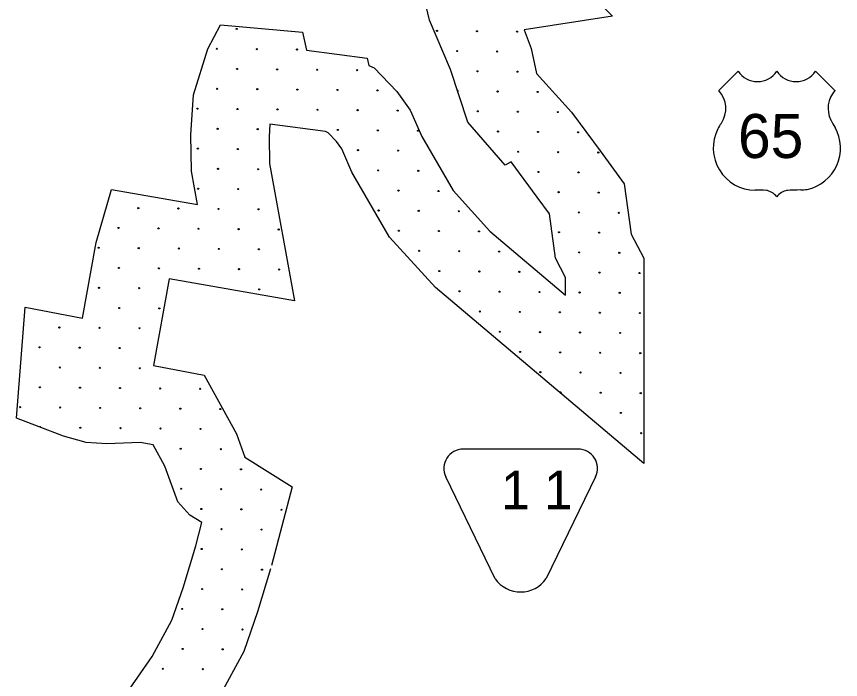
# Model space of a CAD drawing. Extents: x 1612280 to 1883141, y 560852 to 780851.
# Drawn here: x 1751889 to 1759801, y 726400 to 732768 of the extents above; entities that cross this region are included whole.
import ezdxf

# ---------------------------------------------------------------- set-up
doc = ezdxf.new("R2010")
doc.units = 0
for name, color, linetype in [('DESIGN - EROSION CONTROL - Devices', 7, 'Continuous'), ('DESIGN - ROW - Easement Linework and Patterning', 7, 'Continuous'), ('DESIGN - SCRATCH - User 1', 7, 'Continuous'), ('SURVEY - DRAINAGE - Bridge Deck with Text', 7, 'Continuous')]:
    doc.layers.add(name, color=color, linetype=linetype)

msp = doc.modelspace()

# ---------------------------------------------------------------- linework, layer by layer
at = {"layer": 'DESIGN - EROSION CONTROL - Devices'}
for centre in [(1754003.7, 732648.8), (1754003.7, 732648.8), (1755926.5, 732630.1), (1755926.5, 732630.1), (1756311, 732626.4), (1756311, 732626.4), (1756695.6, 732622.7), (1756695.6, 732622.7), (1753813.3, 732458.4), (1753813.3, 732458.4), (1754197.9, 732454.7), (1754197.9, 732454.7), (1754582.4, 732450.9), (1754582.4, 732450.9), (1756120.6, 732436), (1756120.6, 732436), (1756505.2, 732432.3), (1756505.2, 732432.3), (1754007.4, 732264.3), (1754007.4, 732264.3), (1754392, 732260.5), (1754392, 732260.5), (1754776.5, 732256.8), (1754776.5, 732256.8), (1755161.1, 732253.1), (1755161.1, 732253.1), (1756314.8, 732241.9), (1756314.8, 732241.9), (1756699.3, 732238.1), (1756699.3, 732238.1), (1753817, 732073.8), (1753817, 732073.8), (1754201.6, 732070.1), (1754201.6, 732070.1), (1754586.1, 732066.4), (1754586.1, 732066.4), (1754970.7, 732062.6), (1754970.7, 732062.6), (1755355.2, 732058.9), (1755355.2, 732058.9), (1756508.9, 732047.7), (1756508.9, 732047.7), (1756893.5, 732044), (1756893.5, 732044), (1753626.6, 731883.4), (1753626.6, 731883.4), (1754011.2, 731879.7), (1754011.2, 731879.7), (1754395.7, 731876), (1754395.7, 731876), (1754780.3, 731872.2), (1754780.3, 731872.2), (1755164.8, 731868.5), (1755164.8, 731868.5), (1755549.4, 731864.8), (1755549.4, 731864.8), (1756318.5, 731857.3), (1756318.5, 731857.3), (1756703, 731853.6), (1756703, 731853.6), (1757087.6, 731849.8), (1757087.6, 731849.8), (1753820.8, 731689.3), (1753820.8, 731689.3), (1754205.3, 731685.6), (1754205.3, 731685.6), (1754974.4, 731678.1), (1754974.4, 731678.1), (1755359, 731674.4), (1755359, 731674.4), (1755743.5, 731670.6), (1755743.5, 731670.6), (1756512.6, 731663.2), (1756512.6, 731663.2), (1756897.2, 731659.4), (1756897.2, 731659.4), (1757281.7, 731655.7), (1757281.7, 731655.7), (1753630.4, 731498.9), (1753630.4, 731498.9), (1754014.9, 731495.1), (1754014.9, 731495.1), (1755168.6, 731483.9), (1755168.6, 731483.9), (1755553.1, 731480.2), (1755553.1, 731480.2), (1756706.8, 731469), (1756706.8, 731469), (1757091.3, 731465.3), (1757091.3, 731465.3), (1757475.9, 731461.5), (1757475.9, 731461.5), (1753824.5, 731304.7), (1753824.5, 731304.7), (1754209.1, 731301), (1754209.1, 731301), (1755362.7, 731289.8), (1755362.7, 731289.8), (1755747.3, 731286.1), (1755747.3, 731286.1), (1756900.9, 731274.9), (1756900.9, 731274.9), (1757285.5, 731271.1), (1757285.5, 731271.1), (1753634.1, 731114.3), (1753634.1, 731114.3), (1754018.6, 731110.6), (1754018.6, 731110.6), (1755556.9, 731095.7), (1755556.9, 731095.7), (1755941.4, 731091.9), (1755941.4, 731091.9), (1757095.1, 731080.7), (1757095.1, 731080.7), (1757479.6, 731077), (1757479.6, 731077), (1753059.1, 730927.6), (1753059.1, 730927.6), (1753443.7, 730923.9), (1753443.7, 730923.9), (1753828.2, 730920.2), (1753828.2, 730920.2), (1754212.8, 730916.4), (1754212.8, 730916.4), (1755366.4, 730905.2), (1755366.4, 730905.2), (1755751, 730901.5), (1755751, 730901.5), (1756135.6, 730897.8), (1756135.6, 730897.8), (1757289.2, 730886.6), (1757289.2, 730886.6), (1757673.8, 730882.8), (1757673.8, 730882.8), (1752868.7, 730737.2), (1752868.7, 730737.2), (1753253.3, 730733.5), (1753253.3, 730733.5), (1753637.8, 730729.8), (1753637.8, 730729.8), (1754022.4, 730726), (1754022.4, 730726), (1754406.9, 730722.3), (1754406.9, 730722.3), (1755560.6, 730711.1), (1755560.6, 730711.1), (1755945.1, 730707.4), (1755945.1, 730707.4), (1756329.7, 730703.6), (1756329.7, 730703.6), (1757098.8, 730696.2), (1757098.8, 730696.2), (1757483.4, 730692.4), (1757483.4, 730692.4), (1752678.3, 730546.8), (1752678.3, 730546.8), (1753062.9, 730543.1), (1753062.9, 730543.1), (1753447.4, 730539.4), (1753447.4, 730539.4), (1753832, 730535.6), (1753832, 730535.6), (1754216.5, 730531.9), (1754216.5, 730531.9), (1755754.7, 730517), (1755754.7, 730517), (1756139.3, 730513.2), (1756139.3, 730513.2), (1756523.8, 730509.5), (1756523.8, 730509.5), (1757292.9, 730502), (1757292.9, 730502), (1757677.5, 730498.3), (1757677.5, 730498.3), (1752872.5, 730352.7), (1752872.5, 730352.7), (1753257, 730349), (1753257, 730349), (1753641.6, 730345.2), (1753641.6, 730345.2), (1754026.1, 730341.5), (1754026.1, 730341.5), (1754410.7, 730337.8), (1754410.7, 730337.8), (1755948.9, 730322.8), (1755948.9, 730322.8), (1756333.4, 730319.1), (1756333.4, 730319.1), (1756718, 730315.4), (1756718, 730315.4), (1757487.1, 730307.9), (1757487.1, 730307.9), (1757871.6, 730304.2), (1757871.6, 730304.2), (1752682, 730162.3), (1752682, 730162.3), (1753066.6, 730158.5), (1753066.6, 730158.5), (1754220.3, 730147.3), (1754220.3, 730147.3), (1756143, 730128.7), (1756143, 730128.7), (1756527.6, 730124.9), (1756527.6, 730124.9), (1756912.1, 730121.2), (1756912.1, 730121.2), (1757296.7, 730117.5), (1757296.7, 730117.5), (1757681.2, 730113.7), (1757681.2, 730113.7), (1752876.2, 729968.1), (1752876.2, 729968.1), (1753260.7, 729964.4), (1753260.7, 729964.4), (1756337.2, 729934.5), (1756337.2, 729934.5), (1756721.7, 729930.8), (1756721.7, 729930.8), (1757106.3, 729927.1), (1757106.3, 729927.1), (1757490.8, 729923.3), (1757490.8, 729923.3), (1757875.4, 729919.6), (1757875.4, 729919.6), (1752301.2, 729781.5), (1752301.2, 729781.5), (1752685.8, 729777.7), (1752685.8, 729777.7), (1753070.3, 729774), (1753070.3, 729774), (1756531.3, 729740.4), (1756531.3, 729740.4), (1756915.9, 729736.7), (1756915.9, 729736.7), (1757300.4, 729732.9), (1757300.4, 729732.9), (1757685, 729729.2), (1757685, 729729.2), (1752110.8, 729591), (1752110.8, 729591), (1752495.4, 729587.3), (1752495.4, 729587.3), (1752879.9, 729583.6), (1752879.9, 729583.6), (1756725.4, 729546.2), (1756725.4, 729546.2), (1757110, 729542.5), (1757110, 729542.5), (1757494.6, 729538.8), (1757494.6, 729538.8), (1757879.1, 729535), (1757879.1, 729535), (1752305, 729396.9), (1752305, 729396.9), (1752689.5, 729393.2), (1752689.5, 729393.2), (1753074.1, 729389.4), (1753074.1, 729389.4), (1756919.6, 729352.1), (1756919.6, 729352.1), (1757304.1, 729348.4), (1757304.1, 729348.4), (1757688.7, 729344.6), (1757688.7, 729344.6), (1752114.5, 729206.5), (1752114.5, 729206.5), (1752499.1, 729202.8), (1752499.1, 729202.8), (1752883.7, 729199), (1752883.7, 729199), (1753268.2, 729195.3), (1753268.2, 729195.3), (1753652.8, 729191.6), (1753652.8, 729191.6), (1757113.7, 729158), (1757113.7, 729158), (1757498.3, 729154.2), (1757498.3, 729154.2), (1757882.8, 729150.5), (1757882.8, 729150.5), (1751924.1, 729016.1), (1751924.1, 729016.1), (1752308.7, 729012.4), (1752308.7, 729012.4), (1752693.2, 729008.6), (1752693.2, 729008.6), (1753077.8, 729004.9), (1753077.8, 729004.9), (1753462.3, 729001.2), (1753462.3, 729001.2), (1753846.9, 728997.4), (1753846.9, 728997.4), (1757692.4, 728960.1), (1757692.4, 728960.1), (1752502.8, 728818.2), (1752502.8, 728818.2), (1752887.4, 728814.5), (1752887.4, 728814.5), (1753271.9, 728810.7), (1753271.9, 728810.7), (1753656.5, 728807), (1753656.5, 728807), (1757886.6, 728765.9), (1757886.6, 728765.9), (1753466.1, 728616.6), (1753466.1, 728616.6), (1753850.6, 728612.9), (1753850.6, 728612.9), (1753660.2, 728422.5), (1753660.2, 728422.5), (1754044.8, 728418.7), (1754044.8, 728418.7), (1753469.8, 728232), (1753469.8, 728232), (1753854.4, 728228.3), (1753854.4, 728228.3), (1754238.9, 728224.6), (1754238.9, 728224.6), (1753664, 728037.9), (1753664, 728037.9), (1754048.5, 728034.2), (1754048.5, 728034.2), (1754433.1, 728030.4), (1754433.1, 728030.4), (1753858.1, 727843.8), (1753858.1, 727843.8), (1754242.7, 727840), (1754242.7, 727840), (1753667.7, 727653.3), (1753667.7, 727653.3), (1754052.2, 727649.6), (1754052.2, 727649.6), (1753861.8, 727459.2), (1753861.8, 727459.2), (1754246.4, 727455.5), (1754246.4, 727455.5), (1753671.4, 727268.8), (1753671.4, 727268.8), (1754056, 727265.1), (1754056, 727265.1), (1753481, 727078.4), (1753481, 727078.4), (1753865.6, 727074.7), (1753865.6, 727074.7), (1753675.2, 726884.2), (1753675.2, 726884.2), (1754059.7, 726880.5), (1754059.7, 726880.5), (1753484.7, 726693.8), (1753484.7, 726693.8), (1753869.3, 726690.1), (1753869.3, 726690.1), (1753294.3, 726503.4), (1753294.3, 726503.4), (1753678.9, 726499.7), (1753678.9, 726499.7)]:
    msp.add_circle(centre, 5.28, dxfattribs=at)
for centre, start, end in [((1756124.4, 732051.4), 291.99557, 104.85227), ((1752118.3, 728821.9), 358.58975, 138.19)]:
    msp.add_arc(centre, 5.28, start, end, dxfattribs=at)
at = {"layer": 'DESIGN - ROW - Easement Linework and Patterning'}
for p, q in [((1757282.7, 728613), (1756178.3, 728613)), ((1757282.7, 728613), (1756178.3, 728613)), ((1756486.5, 727367.2), (1756012, 728347.7)), ((1756486.5, 727367.2), (1756012, 728347.7)), ((1757449, 728347.8), (1756976, 727370.1)), ((1757449, 728347.8), (1756976, 727370.1))]:
    msp.add_line(p, q, dxfattribs=at)
for centre, radius, start, end in [((1756178.3, 728428.2), 184.8, 90.0012, 205.82359), ((1756178.3, 728428.2), 184.8, 90.0012, 205.82359), ((1757282.7, 728428.2), 184.8, 334.17991, 90.0012), ((1757282.7, 728428.2), 184.8, 334.17991, 90.0012), ((1756730.2, 727538.8), 298.1, 215.13704, 325.54512), ((1756730.2, 727538.8), 298.1, 215.13704, 325.54512)]:
    msp.add_arc(centre, radius, start, end, dxfattribs=at)
at = {"layer": 'DESIGN - SCRATCH - User 1'}
for points in [[(1756323.4, 735809.3), (1756463.7, 735228.3), (1756392.4, 734499.2), (1756317.2, 734365.3), (1756478.8, 734229.7), (1756549.5, 733859.3), (1757611.6, 732771.1), (1756762.7, 732638.9)], [(1756323.4, 735809.3), (1756463.7, 735228.3), (1756392.4, 734499.2), (1756317.2, 734365.3), (1756478.8, 734229.7), (1756549.5, 733859.3), (1757611.6, 732771.1), (1756762.7, 732638.9)], [(1755855.2, 732732.7), (1755748.6, 733181.7), (1755840.6, 733254.4), (1756058.8, 733288.4), (1755855.2, 733496.9), (1755792.2, 733826.8), (1755491.7, 734079), (1755419, 734297.3), (1755661.3, 734729), (1755704.9, 735175.2), (1755634.7, 735466.3)], [(1755855.2, 732732.7), (1755748.6, 733181.7), (1755840.6, 733254.4), (1756058.8, 733288.4), (1755855.2, 733496.9), (1755792.2, 733826.8), (1755491.7, 734079), (1755419, 734297.3), (1755661.3, 734729), (1755704.9, 735175.2), (1755634.7, 735466.3)], [(1752802.9, 731108), (1753626.8, 730962.5), (1753568.7, 731282.6), (1753563.8, 731631.9), (1753590.5, 732015.1), (1753726.2, 732456.5), (1753847.4, 732689.3), (1754635, 732616.6), (1754675, 732444.4), (1755256.6, 732366.8), (1755271.1, 732298.8), (1755324.5, 732274.6), (1755542.6, 732046.6), (1755668.6, 731867.1), (1755780.1, 731614.9), (1756080.6, 731095.9), (1756434.4, 730707.9), (1757161.4, 730091.8), (1757161.4, 730261.6), (1757064.5, 730445.9)], [(1752802.9, 731108), (1753626.8, 730962.5), (1753568.7, 731282.6), (1753563.8, 731631.9), (1753590.5, 732015.1), (1753726.2, 732456.5), (1753847.4, 732689.3), (1754635, 732616.6), (1754675, 732444.4), (1755256.6, 732366.8), (1755271.1, 732298.8), (1755324.5, 732274.6), (1755542.6, 732046.6), (1755668.6, 731867.1), (1755780.1, 731614.9), (1756080.6, 731095.9), (1756434.4, 730707.9), (1757161.4, 730091.8), (1757161.4, 730261.6), (1757064.5, 730445.9)], [(1757064.5, 730445.9), (1757006.3, 730872.8), (1756890, 731032.8), (1756638, 731372.4), (1756580.2, 731341.1), (1756224.5, 731751.8), (1756055.8, 732258.2), (1755855.2, 732732.7)], [(1757064.5, 730445.9), (1757006.3, 730872.8), (1756890, 731032.8), (1756638, 731372.4), (1756580.2, 731341.1), (1756224.5, 731751.8), (1756055.8, 732258.2), (1755855.2, 732732.7)], [(1756762.7, 732638.9), (1756830.3, 732460.1), (1756883.5, 732219.2), (1757218.6, 731848.5), (1757494.5, 731476.8), (1757724, 731161), (1757789.8, 730678.1)], [(1756762.7, 732638.9), (1756830.3, 732460.1), (1756883.5, 732219.2), (1757218.6, 731848.5), (1757494.5, 731476.8), (1757724, 731161), (1757789.8, 730678.1)], [(1757789.8, 730678.1), (1757911.4, 730446.8), (1757911.4, 728473.3), (1755912.7, 730166.8), (1755472, 730650.2), (1755110.6, 731274.4), (1755012.4, 731496.5), (1754961.4, 731569.1), (1754882.4, 731651.7), (1754856.5, 731663.5), (1754322.8, 731734.7), (1754314.2, 731611), (1754317.7, 731355.4), (1754557.3, 730036.6), (1753354.1, 730249)], [(1757789.8, 730678.1), (1757911.4, 730446.8), (1757911.4, 728473.3), (1755912.7, 730166.8), (1755472, 730650.2), (1755110.6, 731274.4), (1755012.4, 731496.5), (1754961.4, 731569.1), (1754882.4, 731651.7), (1754856.5, 731663.5), (1754322.8, 731734.7), (1754314.2, 731611), (1754317.7, 731355.4), (1754557.3, 730036.6), (1753354.1, 730249)], [(1751971.6, 729977.8), (1752524.2, 729871.1), (1752655, 730598.7), (1752802.9, 731108)], [(1751971.6, 729977.8), (1752524.2, 729871.1), (1752655, 730598.7), (1752802.9, 731108)], [(1753354.1, 730249), (1753204.5, 729417.1)], [(1753354.1, 730249), (1753204.5, 729417.1)], [(1751889.2, 728910.7), (1751971.6, 729977.8)], [(1751889.2, 728910.7), (1751971.6, 729977.8)], [(1753204.5, 729417.1), (1753691.2, 729323.4), (1754000.3, 728758.5), (1754080.6, 728534.7), (1754535.1, 728250.4), (1754338, 727494.3)], [(1753204.5, 729417.1), (1753691.2, 729323.4), (1754000.3, 728758.5), (1754080.6, 728534.7), (1754535.1, 728250.4), (1754338, 727494.3)], [(1753612.3, 727683.5), (1753670.4, 727906.6), (1753554.1, 727979.4), (1753437.8, 728105.5), (1753314.2, 728449.9), (1753202.7, 728653.6), (1753076.7, 728677.9), (1752756.8, 728663.3), (1752558.1, 728677.9), (1752340, 728736.1), (1752107.3, 728828.2), (1751889.2, 728910.7)], [(1753612.3, 727683.5), (1753670.4, 727906.6), (1753554.1, 727979.4), (1753437.8, 728105.5), (1753314.2, 728449.9), (1753202.7, 728653.6), (1753076.7, 728677.9), (1752756.8, 728663.3), (1752558.1, 728677.9), (1752340, 728736.1), (1752107.3, 728828.2), (1751889.2, 728910.7)], [(1752974.9, 726305.9), (1753193, 726621.2), (1753382, 726970.5), (1753488.7, 727280.9), (1753612.3, 727683.5)], [(1752974.9, 726305.9), (1753193, 726621.2), (1753382, 726970.5), (1753488.7, 727280.9), (1753612.3, 727683.5)], [(1754329.2, 727463.4), (1754202, 727048.9), (1754071.2, 726668.1), (1753833.1, 726228.2), (1753541, 725806)], [(1754329.2, 727463.4), (1754202, 727048.9), (1754071.2, 726668.1), (1753833.1, 726228.2), (1753541, 725806)]]:
    msp.add_lwpolyline(points, dxfattribs=at)
at = {"layer": 'SURVEY - DRAINAGE - Bridge Deck with Text'}
for p, q in [((1758818.3, 732242.8), (1758631.5, 732056)), ((1758818.3, 732242.8), (1758631.5, 732056)), ((1759560.6, 732242.8), (1759748.8, 732054.7)), ((1759560.6, 732242.8), (1759748.8, 732054.7))]:
    msp.add_line(p, q, dxfattribs=at)
for centre, radius, start, end in [((1759003.9, 732363.8), 221.5, 213.10055, 326.90206), ((1759003.9, 732363.8), 221.5, 213.10055, 326.90206), ((1759375.1, 732363.8), 221.5, 213.10238, 326.90023), ((1759375.1, 732363.8), 221.5, 213.10238, 326.90023), ((1758445.7, 731883.7), 254.2, 326.28529, 43.00785), ((1758445.7, 731883.7), 254.2, 326.28529, 43.00785), ((1759935.9, 731885.8), 254.2, 137.85652, 206.08484), ((1759935.9, 731885.8), 254.2, 137.85652, 206.08484), ((1758833.5, 731593.5), 230.9, 139.79354, 155.72629), ((1758833.5, 731593.5), 230.9, 139.79354, 155.72629), ((1761150.7, 732580.4), 1653.1, 209.19418, 212.04023), ((1761150.7, 732580.4), 1653.1, 209.19418, 212.04023), ((1758986.6, 731506.1), 406.8, 153.35883, 269.21349), ((1758986.6, 731506.1), 406.8, 153.35883, 269.21349), ((1759394.7, 731504.4), 406.8, 282.34167, 29.28527), ((1759394.7, 731504.4), 406.8, 282.34167, 29.28527), ((1759020.8, 730463.2), 637.4, 83.92129, 93.57889), ((1759020.8, 730463.2), 637.4, 83.92129, 93.57889), ((1759065.2, 730947.1), 152.5, 35.63337, 83.23706), ((1759065.2, 730947.1), 152.5, 35.63337, 83.23706), ((1759312.4, 730947.1), 152.5, 97.78138, 144.19309), ((1759312.4, 730947.1), 152.5, 97.78138, 144.19309), ((1759455.3, 728276.5), 2825.8, 90.73113, 93.49309), ((1759455.3, 728276.5), 2825.8, 90.73113, 93.49309), ((1759402.1, 731704.8), 603, 271.62703, 277.57141), ((1759402.1, 731704.8), 603, 271.62703, 277.57141)]:
    msp.add_arc(centre, radius, start, end, dxfattribs=at)

# ---------------------------------------------------------------- texts
at = {"layer": 'DESIGN - ROW - Easement Linework and Patterning'}
msp.add_text('1 1', height=369.6, rotation=0.0012, dxfattribs=at).set_placement((1756542.4, 728035.6))
msp.add_text('1 1', height=369.6, rotation=0.0012, dxfattribs=at).set_placement((1756542.4, 728035.6))
at = {"layer": 'SURVEY - DRAINAGE - Bridge Deck with Text'}
msp.add_text('65', height=422.4, rotation=0.0013, dxfattribs=at).set_placement((1758816.7, 731409))
msp.add_text('65', height=422.4, rotation=0.0013, dxfattribs=at).set_placement((1758816.7, 731409))

doc.saveas('drawing.dxf')
